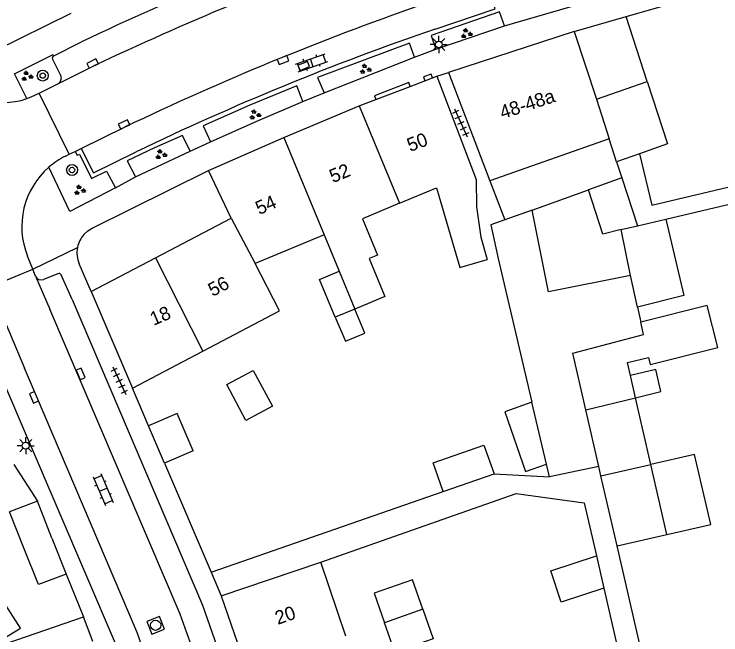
# Model space of a CAD drawing. Extents: x 131000 to 133014, y 396499 to 399001.
# Drawn here: x 132887.9 to 132939.8, y 397408.7 to 397454.2 of the extents above; entities that cross this region are included whole.
import ezdxf

# ---------------------------------------------------------------- set-up
doc = ezdxf.new("R2010")
doc.units = 0
for name, color, linetype in [('gg-afsc-erfafscheiding', 7, 'Continuous'), ('gg-afsc-muur', 7, 'Continuous'), ('gg-anno-huisnummerreeks BGT', 7, 'Continuous'), ('gg-bbg-bijgebouw', 7, 'Continuous'), ('gg-bbg-gedigitaliseerde bebouwing', 7, 'Continuous'), ('gg-bbg-gedigitaliseerde bijgebouw', 7, 'Continuous'), ('gg-bbg-hoofdgebouw', 7, 'Continuous'), ('gg-bbg-luifel en loopbrug', 7, 'Continuous'), ('gg-bbg-tussenscheiding', 7, 'Continuous'), ('gg-knt-verharding', 7, 'Continuous'), ('gg-knt-verharding nz', 7, 'Continuous'), ('gt-grn-weggrens', 7, 'Continuous'), ('gt-symb-boom', 7, 'Continuous'), ('gt-symb-groenvak', 7, 'Continuous'), ('gt-symb-klinker verharding', 7, 'Continuous'), ('gt-symb-kolk', 7, 'Continuous'), ('gt-symb-lichtmast', 7, 'Continuous'), ('gt-symb-rioolschacht', 7, 'Continuous'), ('gt-symb-tegel verharding', 7, 'Continuous')]:
    doc.layers.add(name, color=color, linetype=linetype)

# ---------------------------------------------------------------- blocks, each defined once
blk = doc.blocks.new('gt0-TEG1')
at = {"layer": 'gt-symb-tegel verharding'}
for p, q in [((-1.125, 0), (1.125, 0)), ((-0.9, -0.25), (-0.9, 0.25)), ((-0.45, -0.25), (-0.45, 0.25)), ((0, -0.25), (0, 0.25)), ((0.45, -0.25), (0.45, 0.25)), ((0.9, -0.25), (0.9, 0.25))]:
    blk.add_line(p, q, dxfattribs=at)
blk = doc.blocks.new('gt0-LMAST')
at = {"layer": 'gt-symb-lichtmast'}
for p, q in [((-0.005, 0.246), (-0.005, 0.621)), ((-0.182, 0.173), (-0.447, 0.438)), ((0.172, 0.173), (0.437, 0.438)), ((-0.255, -0.004), (-0.63, -0.004)), ((-0.182, -0.181), (-0.447, -0.446)), ((-0.005, -0.254), (-0.005, -0.629)), ((0.437, -0.446), (0.172, -0.181)), ((0.245, -0.004), (0.62, -0.004))]:
    blk.add_line(p, q, dxfattribs=at)
blk.add_circle((-0.005, -0.004), 0.25, dxfattribs=at)
blk = doc.blocks.new('gt0-GRVAK')
at = {"layer": 'gt-symb-groenvak'}
for p, q in [((-0.11, 0.189), (-0.228, 0.24)), ((-0.182, 0.153), (0.088, 0.153)), ((-0.091, 0.211), (-0.156, 0.322)), ((-0.047, 0.214), (-0.047, 0.393)), ((-0.004, 0.211), (0.061, 0.322)), ((0.015, 0.189), (0.133, 0.24)), ((0.262, -0.052), (0.197, 0.059)), ((0.305, -0.049), (0.305, 0.13)), ((0.349, -0.052), (0.414, 0.059)), ((-0.245, -0.228), (-0.363, -0.177)), ((-0.318, -0.264), (-0.047, -0.264)), ((-0.226, -0.206), (-0.291, -0.095)), ((-0.183, -0.203), (-0.183, -0.024)), ((-0.139, -0.206), (-0.074, -0.095)), ((-0.12, -0.228), (-0.002, -0.177)), ((0.243, -0.074), (0.125, -0.023)), ((0.17, -0.11), (0.441, -0.11)), ((0.368, -0.074), (0.486, -0.023))]:
    blk.add_line(p, q, dxfattribs=at)
blk = doc.blocks.new('gt0-KOLK')
at = {"layer": 'gt-symb-kolk'}
blk.add_lwpolyline([(0, 0), (0.375, 0), (0.375, 0.4), (-0.375, 0.4), (-0.375, 0), (0, 0)], dxfattribs=at)
blk = doc.blocks.new('gt0-KL1')
at = {"layer": 'gt-symb-klinker verharding'}
for p, q in [((-1.15, 0.3), (1.15, 0.3)), ((-1, -0.3), (-1, 0.3)), ((-0.5, 0.3), (-0.5, 0.45)), ((0, -0.3), (0, 0.3)), ((0.5, 0.3), (0.5, 0.45)), ((1, -0.3), (1, 0.3)), ((-1.15, -0.3), (1.15, -0.3)), ((-0.5, -0.45), (-0.5, -0.3)), ((0.5, -0.45), (0.5, -0.3))]:
    blk.add_line(p, q, dxfattribs=at)
blk = doc.blocks.new('gt0-BOOM')
at = {"layer": 'gt-symb-boom'}
for radius in [0.4, 0.2]:
    blk.add_circle((0, 0), radius, dxfattribs=at)
blk = doc.blocks.new('gt0-RS')
at = {"layer": 'gt-symb-rioolschacht'}
blk.add_lwpolyline([(-0.5, -0.5), (0.5, -0.5), (0.5, 0.5), (-0.5, 0.5)], close=True, dxfattribs=at)
blk.add_circle((0, 0), 0.375, dxfattribs=at)

msp = doc.modelspace()

# ---------------------------------------------------------------- linework, layer by layer
at = {"layer": 'gg-afsc-erfafscheiding'}
for p, q in [((132923.127, 397420.473), (132927.189, 397420.253)), ((132902.357, 397413.258), (132919.383, 397419.172)), ((132936.742, 397395.18), (132932.155, 397415.18)), ((132870.263, 397402.164), (132892.986, 397409.966))]:
    msp.add_line(p, q, dxfattribs=at)
for points in [[(132933.807, 397443.979), (132934.699, 397440.206), (132944.004, 397442.406), (132944.239, 397441.414)], [(132935.736, 397439.182), (132943.302, 397440.971), (132943.528, 397440.025)], [(132910.402, 397413.979), (132924.744, 397419.039), (132929.743, 397418.343), (132930.634, 397414.456)], [(132931.177, 397412.089), (132934.509, 397397.562), (132922.187, 397393.204)]]:
    msp.add_lwpolyline(points, dxfattribs=at)
at = {"layer": 'gg-afsc-muur'}
for p, q in [((132932.808, 397454.062), (132940.54, 397456.28)), ((132893.635, 397438.52), (132902.16, 397442.75)), ((132893.55, 397433.87), (132892.675, 397435.905)), ((132897.763, 397424.002), (132896.58, 397426.77)), ((132887.879, 397421.151), (132889.61, 397418.47)), ((132898.937, 397421.252), (132902.357, 397413.258)), ((132891.719, 397413.122), (132892.986, 397409.966))]:
    msp.add_line(p, q, dxfattribs=at)
msp.add_lwpolyline([(132893.02, 397438.05), (132893.304, 397438.314), (132893.635, 397438.52)], dxfattribs=at)
for centre, radius, start, end in [((132894.54, 397436.704), 2.03, 138.4678, 168.548), ((132894.535, 397436.706), 2.025, 168.5759, 203.2981)]:
    msp.add_arc(centre, radius, start, end, dxfattribs=at)
at = {"layer": 'gg-bbg-bijgebouw'}
for p, q in [((132929, 397452.97), (132932.808, 397454.062)), ((132904.916, 397424.403), (132903.509, 397427.039)), ((132899.877, 397424.905), (132897.763, 397424.002)), ((132898.937, 397421.252), (132897.763, 397424.002)), ((132901.051, 397422.155), (132898.937, 397421.252)), ((132889.61, 397418.47), (132887.567, 397417.679)), ((132890.66, 397415.76), (132889.61, 397418.47)), ((132888.64, 397414.98), (132887.567, 397417.679)), ((132890.66, 397415.76), (132891.719, 397413.122))]:
    msp.add_line(p, q, dxfattribs=at)
msp.add_lwpolyline([(132886.267, 397407.861), (132888.378, 397409.143), (132885.933, 397412.947), (132886.025, 397413.006), (132884.454, 397415.454)], dxfattribs=at)
at = {"layer": 'gg-bbg-gedigitaliseerde bebouwing'}
for p, q in [((132918.92, 397449.67), (132921.82, 397442.091)), ((132919.78, 397449.96), (132922.825, 397441.988)), ((132931.576, 397445.08), (132922.825, 397441.988)), ((132910.644, 397438.033), (132905.58, 397435.918)), ((132910.644, 397438.033), (132911.75, 397435.356)), ((132907.365, 397432.439), (132905.58, 397435.918)), ((132912.251, 397408.56), (132910.402, 397413.979))]:
    msp.add_line(p, q, dxfattribs=at)
for points in [[(132921.82, 397442.091), (132921.83, 397440.085), (132922.144, 397437.861), (132922.626, 397436.225)], [(132916.196, 397440.353), (132918.896, 397441.482), (132920.619, 397435.633), (132922.626, 397436.225)], [(132916.196, 397440.353), (132913.467, 397439.213), (132914.572, 397436.536), (132913.954, 397436.278), (132915.116, 397433.497), (132912.9, 397432.571)], [(132917.897, 397410.534), (132917.138, 397412.704), (132914.314, 397411.716), (132915.073, 397409.547)], [(132917.897, 397410.534), (132918.656, 397408.364), (132915.833, 397407.377), (132915.073, 397409.547)]]:
    msp.add_lwpolyline(points, dxfattribs=at)
at = {"layer": 'gg-bbg-gedigitaliseerde bijgebouw'}
for p, q in [((132934.361, 397449.298), (132932.808, 397454.062)), ((132934.361, 397449.298), (132935.859, 397444.704)), ((132932.121, 397443.383), (132931.576, 397445.08)), ((132935.859, 397444.704), (132933.807, 397443.979)), ((132933.807, 397443.979), (132932.121, 397443.383)), ((132925.925, 397439.848), (132923.919, 397439.125)), ((132933.651, 397438.689), (132935.736, 397439.182)), ((132932.463, 397438.408), (132933.651, 397438.689)), ((132933.137, 397435.038), (132932.463, 397438.408)), ((132912.9, 397432.571), (132911.474, 397431.975)), ((132933.647, 397432.71), (132933.889, 397431.605)), ((132933.506, 397426.064), (132933.129, 397427.709)), ((132926.972, 397421.177), (132925.904, 397425.728)), ((132934.628, 397421.165), (132933.506, 397426.064)), ((132901.051, 397422.155), (132899.877, 397424.905)), ((132927.189, 397420.253), (132926.972, 397421.177)), ((132930.817, 397421.018), (132927.189, 397420.253)), ((132930.973, 397420.336), (132930.817, 397421.018)), ((132935.808, 397416.017), (132934.628, 397421.165)), ((132932.155, 397415.18), (132930.973, 397420.336)), ((132932.155, 397415.18), (132935.808, 397416.017))]:
    msp.add_line(p, q, dxfattribs=at)
for points in [[(132933.137, 397435.038), (132927.129, 397433.836), (132925.925, 397439.848)], [(132935.736, 397439.182), (132937.05, 397433.565), (132933.647, 397432.71)], [(132923.919, 397439.125), (132922.893, 397438.755), (132923.374, 397436.507), (132923.401, 397436.393), (132925.904, 397425.728)], [(132911.474, 397431.975), (132910.313, 397434.755), (132911.75, 397435.356)], [(132934.455, 397429.027), (132934.574, 397428.502), (132939.548, 397429.751), (132938.773, 397432.832), (132933.889, 397431.605)], [(132933.129, 397427.709), (132932.915, 397428.641), (132934.455, 397429.027)], [(132903.509, 397427.039), (132905.45, 397428.075), (132906.857, 397425.439), (132904.916, 397424.403)], [(132891.719, 397413.122), (132889.69, 397412.339), (132888.64, 397414.98)]]:
    msp.add_lwpolyline(points, dxfattribs=at)
at = {"layer": 'gg-bbg-hoofdgebouw'}
for p, q in [((132929, 397452.97), (132919.78, 397449.96)), ((132918.051, 397449.338), (132918.612, 397449.552)), ((132918.612, 397449.552), (132918.92, 397449.67)), ((132916.977, 397448.928), (132918.051, 397449.338)), ((132914.455, 397447.965), (132916.977, 397448.928)), ((132907.69, 397445.187), (132913.22, 397447.493)), ((132913.22, 397447.493), (132914.455, 397447.965)), ((132902.16, 397442.75), (132907.69, 397445.187)), ((132903.83, 397439.26), (132902.16, 397442.75)), ((132898.276, 397436.348), (132903.83, 397439.26)), ((132893.55, 397433.87), (132898.276, 397436.348)), ((132893.55, 397433.87), (132896.58, 397426.77)), ((132901.756, 397429.491), (132907.365, 397432.439)), ((132896.58, 397426.77), (132901.756, 397429.491)), ((132903.1, 397411.52), (132910.402, 397413.979)), ((132903.1, 397411.52), (132905.003, 397406.042))]:
    msp.add_line(p, q, dxfattribs=at)
msp.add_lwpolyline([(132892.058, 397454.284), (132886.49, 397451.54), (132886.224, 397452.092)], dxfattribs=at)
at = {"layer": 'gg-bbg-luifel en loopbrug'}
for p, q in [((132932.121, 397443.383), (132932.501, 397442.218)), ((132922.825, 397441.988), (132923.919, 397439.125)), ((132932.501, 397442.218), (132930.054, 397441.337)), ((132932.501, 397442.218), (132933.651, 397438.689)), ((132925.925, 397439.848), (132930.054, 397441.337)), ((132919.383, 397419.172), (132923.127, 397420.473)), ((132930.634, 397414.456), (132931.177, 397412.089))]:
    msp.add_line(p, q, dxfattribs=at)
for points in [[(132932.463, 397438.408), (132931.109, 397438.088), (132930.054, 397441.337)], [(132911.474, 397431.975), (132912.21, 397430.215), (132913.636, 397430.811), (132912.9, 397432.571)], [(132933.506, 397426.064), (132935.364, 397426.516), (132934.993, 397428.136), (132933.129, 397427.709)], [(132925.904, 397425.728), (132923.905, 397425.034), (132925.431, 397420.642), (132926.972, 397421.177)], [(132919.383, 397419.172), (132918.648, 397421.286), (132922.371, 397422.579), (132923.127, 397420.473)], [(132935.808, 397416.017), (132939.023, 397416.753), (132937.844, 397421.894), (132934.628, 397421.165)], [(132931.177, 397412.089), (132928.047, 397411.051), (132927.286, 397413.346), (132930.634, 397414.456)]]:
    msp.add_lwpolyline(points, dxfattribs=at)
at = {"layer": 'gg-bbg-tussenscheiding'}
for p, q in [((132929, 397452.97), (132930.635, 397447.981)), ((132930.635, 397447.981), (132934.361, 397449.298)), ((132930.635, 397447.981), (132931.576, 397445.08)), ((132913.22, 397447.493), (132916.196, 397440.353)), ((132907.69, 397445.187), (132910.644, 397438.033)), ((132903.83, 397439.26), (132905.58, 397435.918)), ((132898.276, 397436.348), (132901.756, 397429.491)), ((132911.75, 397435.356), (132912.9, 397432.571)), ((132933.647, 397432.71), (132933.137, 397435.038)), ((132929.863, 397425.178), (132933.506, 397426.064)), ((132930.817, 397421.018), (132929.863, 397425.178)), ((132930.973, 397420.336), (132934.628, 397421.165)), ((132917.897, 397410.534), (132915.073, 397409.547))]:
    msp.add_line(p, q, dxfattribs=at)
msp.add_lwpolyline([(132929.863, 397425.178), (132928.906, 397429.349), (132934.084, 397430.718), (132933.889, 397431.605)], dxfattribs=at)
at = {"layer": 'gg-knt-verharding'}
for p, q in [((132918.856, 397451.65), (132923.889, 397453.379)), ((132918.499, 397452.663), (132918.856, 397451.65)), ((132890.813, 397451.171), (132892.835, 397452.194)), ((132910.652, 397448.456), (132917.286, 397451.079)), ((132910.163, 397449.588), (132910.652, 397448.456)), ((132918.92, 397449.67), (132919.78, 397449.96)), ((132889.744, 397448.442), (132891.107, 397449.109)), ((132891.949, 397443.947), (132889.744, 397448.442)), ((132901.765, 397446.039), (132902.305, 397444.858)), ((132892.388, 397444.158), (132892.827, 397444.37)), ((132891.669, 397443.812), (132891.949, 397443.947)), ((132891.949, 397443.947), (132892.388, 397444.158)), ((132896.811, 397442.283), (132900.816, 397444.17)), ((132896.196, 397443.452), (132896.811, 397442.283)), ((132889.264, 397435.5), (132888.878, 397436.463)), ((132886.115, 397434.189), (132889.264, 397435.5)), ((132889.466, 397434.994), (132889.264, 397435.5)), ((132891.104, 397435.173), (132890.067, 397434.747)), ((132892.163, 397433.278), (132891.346, 397435.09))]:
    msp.add_line(p, q, dxfattribs=at)
for points in [[(132918.791, 397453.137), (132923.202, 397454.63), (132922.555, 397456.503)], [(132923.889, 397453.379), (132923.532, 397454.392), (132918.499, 397452.663)], [(132917.286, 397451.079), (132916.907, 397452.094), (132910.163, 397449.588)], [(132888.837, 397448.027), (132887.923, 397449.857), (132890.766, 397451.266), (132890.813, 397451.171)], [(132891.332, 397449.725), (132890.738, 397450.904), (132890.723, 397451.057), (132890.813, 397451.171)], [(132918.612, 397449.552), (132918.505, 397449.833), (132917.944, 397449.618), (132918.051, 397449.338)], [(132916.977, 397448.928), (132916.87, 397449.208), (132914.348, 397448.245), (132914.455, 397447.965)], [(132909.092, 397447.815), (132908.647, 397448.978), (132905.191, 397447.543), (132901.765, 397446.039)], [(132888.837, 397448.027), (132889.161, 397448.156), (132889.744, 397448.442)], [(132902.305, 397444.858), (132905.715, 397446.367), (132909.092, 397447.815)], [(132900.816, 397444.17), (132900.261, 397445.316), (132898.214, 397444.414), (132896.196, 397443.452)], [(132892.827, 397444.37), (132893.726, 397442.59), (132896.868, 397444.124)], [(132892.388, 397444.158), (132892.525, 397443.874), (132892.705, 397443.962), (132893.585, 397442.174), (132894.676, 397442.704), (132895.352, 397441.484)], [(132895.352, 397441.484), (132891.999, 397439.73), (132890.448, 397442.995)], [(132892.163, 397433.278), (132901.733, 397410.835), (132908.834, 397390.478), (132907.121, 397389.9)], [(132903.918, 397388.761), (132902.238, 397388.119), (132895.273, 397408.182), (132887.01, 397427.532)]]:
    msp.add_lwpolyline(points, dxfattribs=at)
for centre, radius, start, end in [((132988.049, 397251.791), 221.872, 109.46317, 115.41293), ((132983.869, 397263.673), 200.329, 108.95691, 115.74025), ((132887.269, 397452.413), 4.658, 205.8257, 289.6723), ((132890.881, 397449.541), 0.488, 297.6673, 22.2023), ((132894.2, 397438.709), 5.696, 116.3775, 131.1973), ((132894.25, 397438.627), 5.791, 131.0308, 201.9392), ((132891.187, 397435.021), 0.173, 23.4489, 118.6897), ((132889.899, 397435.193), 0.477, 204.6877, 290.6288)]:
    msp.add_arc(centre, radius, start, end, dxfattribs=at)
at = {"layer": 'gg-knt-verharding nz'}
for p, q in [((132891.107, 397449.109), (132893.749, 397450.426)), ((132892.827, 397444.37), (132896.061, 397445.95)), ((132889.466, 397434.994), (132890.525, 397432.578)), ((132886.45, 397433.481), (132888.663, 397428.24))]:
    msp.add_line(p, q, dxfattribs=at)
for points in [[(132907.121, 397389.9), (132906.655, 397391.283), (132900.817, 397408.113), (132900.08, 397410.171), (132890.525, 397432.578)], [(132903.918, 397388.761), (132896.93, 397408.838), (132889.548, 397426.172), (132888.663, 397428.24)]]:
    msp.add_lwpolyline(points, dxfattribs=at)
for centre, radius, start, end in [((132988.496, 397251.263), 220.551, 109.69416, 115.44154), ((132986.761, 397256.654), 209.904, 109.19905, 115.60111)]:
    msp.add_arc(centre, radius, start, end, dxfattribs=at)
at = {"layer": 'gt-grn-weggrens'}
for p, q in [((132923.889, 397453.379), (132930.469, 397455.314)), ((132917.286, 397451.079), (132918.856, 397451.65)), ((132909.092, 397447.815), (132910.652, 397448.456)), ((132900.816, 397444.17), (132902.305, 397444.858)), ((132895.352, 397441.484), (132896.811, 397442.283)), ((132889.264, 397435.5), (132892.55, 397437.107)), ((132902.357, 397413.258), (132903.1, 397411.52)), ((132893.67, 397408.17), (132892.986, 397409.966))]:
    msp.add_line(p, q, dxfattribs=at)

# ---------------------------------------------------------------- block references
at = {"layer": 'gt-symb-boom'}
for p in [(132890.001, 397449.721), (132892.15, 397442.789)]:
    msp.add_blockref('gt0-BOOM', p, dxfattribs=at)
at = {"layer": 'gt-symb-groenvak'}
for p in [(132921.088, 397452.802), (132913.665, 397450.189), (132888.834, 397449.666), (132905.562, 397446.843), (132898.662, 397443.916), (132892.703, 397441.302)]:
    msp.add_blockref('gt0-GRVAK', p, dxfattribs=at)
at = {"layer": 'gt-symb-klinker verharding'}
for p, rotation in [((132909.744, 397450.659), 19.32248237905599), ((132894.432, 397419.316), -66.74124066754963)]:
    msp.add_blockref('gt0-KL1', p, dxfattribs=dict(at, rotation=rotation))
at = {"layer": 'gt-symb-kolk'}
for p, rotation in [((132907.561, 397451.043), -157.8314397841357), ((132893.749, 397450.426), 26.489267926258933), ((132909.082, 397450.616), -158.02828960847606), ((132896.061, 397445.95), 26.041734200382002), ((132892.596, 397427.737), -66.92177859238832), ((132889.548, 397426.172), 113.07822140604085)]:
    msp.add_blockref('gt0-KOLK', p, dxfattribs=dict(at, rotation=rotation))
at = {"layer": 'gt-symb-lichtmast'}
for p in [(132919.07, 397452.008), (132888.755, 397422.549)]:
    msp.add_blockref('gt0-LMAST', p, dxfattribs=at)
at = {"layer": 'gt-symb-rioolschacht', "rotation": 111.84397692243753}
msp.add_blockref('gt0-RS', (132898.287, 397409.356), dxfattribs=at)
at = {"layer": 'gt-symb-tegel verharding'}
for p, rotation in [((132920.694, 397446.258), -65.56078393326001), ((132895.623, 397427.32), -64.79277878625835)]:
    msp.add_blockref('gt0-TEG1', p, dxfattribs=dict(at, rotation=rotation))

# ---------------------------------------------------------------- texts
at = {"layer": 'gg-anno-huisnummerreeks BGT'}
for s, rotation, p in [('48-48a', 18.1, (132923.736, 397446.517)), ('50', 20.9, (132916.967, 397444.107)), ('52', 22.6, (132911.297, 397441.816)), ('54', 23.8, (132905.89, 397439.475)), ('56', 27.6, (132902.468, 397433.466)), ('18', 23.1, (132898.132, 397431.342)), ('20', 19.1, (132907.254, 397409.384))]:
    msp.add_text(s, height=1, rotation=rotation, dxfattribs=at).set_placement(p)

doc.saveas('drawing.dxf')
